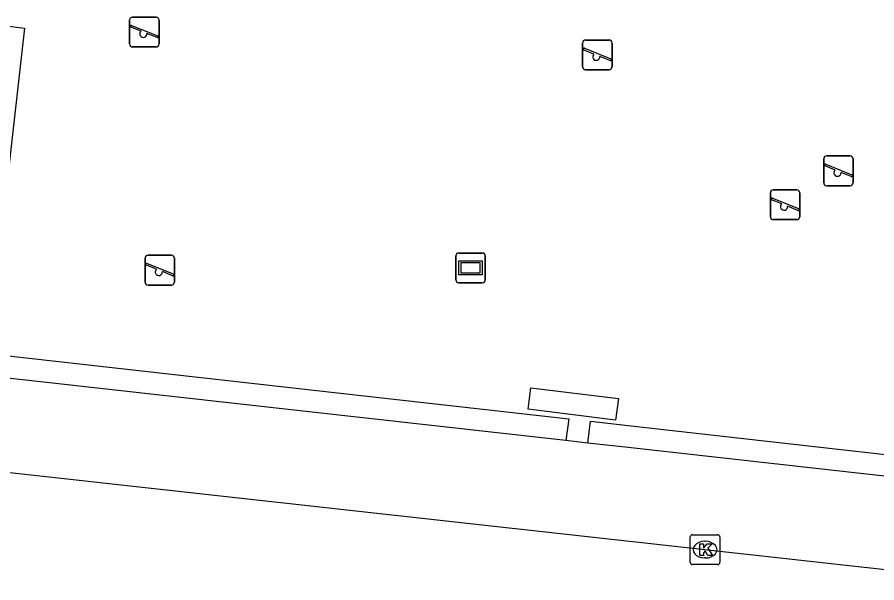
# Model space of a CAD drawing. Extents: x 161928 to 163055, y 386475 to 387428.
# Drawn here: x 162606.58 to 162635.45, y 386938.08 to 386957.08 of the extents above; entities that cross this region are included whole.
import ezdxf

# ---------------------------------------------------------------- set-up
doc = ezdxf.new("R2010")
doc.units = 0
for name, color, linetype in [('IMGEO_Haag', 7, 'Continuous'), ('IMGEO_Kolk', 7, 'Continuous'), ('IMGEO_Rijbaan_lokaal_gesloten', 7, 'Continuous'), ('IMGEO_Speelvoorziening', 7, 'Continuous'), ('IMGEO_Verklikker', 7, 'Continuous'), ('IMGEO_Voetpad_open', 7, 'Continuous')]:
    doc.layers.add(name, color=color, linetype=linetype)

msp = doc.modelspace()

# ---------------------------------------------------------------- linework, layer by layer
at = {"layer": 'IMGEO_Haag'}
for points in [[(162604.786, 386945.115), (162606.116, 386956.797), (162606.823, 386956.716), (162605.578, 386945.788), (162605.968, 386945.738), (162625.105, 386943.584), (162625.004, 386942.853)], [(162626.678, 386943.541), (162623.734, 386943.91), (162623.833, 386944.631), (162626.769, 386944.263), (162626.678, 386943.541)], [(162625.741, 386942.771), (162625.83, 386943.506), (162627.093, 386943.36), (162646.87, 386941.134), (162649.169, 386940.874), (162649.091, 386940.157)]]:
    msp.add_lwpolyline(points, dxfattribs=at)
at = {"layer": 'IMGEO_Kolk'}
for p, q in [((162629.181, 386938.764), (162629.181, 386939.616)), ((162629.256, 386939.69), (162630.108, 386939.69)), ((162630.182, 386939.616), (162630.182, 386938.764)), ((162629.669, 386939.47), (162629.694, 386939.47)), ((162629.692, 386938.91), (162629.667, 386938.91)), ((162630.108, 386938.69), (162629.256, 386938.69))]:
    msp.add_line(p, q, dxfattribs=at)
for points in [[(162629.181, 386938.764), (162629.181, 386939.616)], [(162629.256, 386939.69), (162630.108, 386939.69)], [(162630.182, 386939.616), (162630.182, 386938.764)], [(162629.502, 386939.39), (162629.625, 386939.39), (162629.625, 386939.239), (162629.755, 386939.39), (162629.919, 386939.39), (162629.773, 386939.239), (162629.926, 386938.99), (162629.774, 386938.99), (162629.689, 386939.154), (162629.625, 386939.087), (162629.625, 386938.99), (162629.502, 386938.99), (162629.502, 386939.39)], [(162630.108, 386938.69), (162629.256, 386938.69)]]:
    msp.add_lwpolyline(points, dxfattribs=at)
for centre, start, end in [((162629.258, 386939.614), 91.552, 178.448), ((162629.258, 386939.614), 91.552, 178.448), ((162630.106, 386939.614), 1.552, 88.448), ((162630.106, 386939.614), 1.552, 88.448), ((162629.258, 386938.766), 181.552, 268.448), ((162629.258, 386938.766), 181.552, 268.448), ((162630.106, 386938.766), 271.552, 358.448), ((162630.106, 386938.766), 271.552, 358.448)]:
    msp.add_arc(centre, 0.0765, start, end, dxfattribs=at)
for centre, major_axis, ratio, start_param, end_param in [((162629.668, 386939.19), (-0.387, 0.002), 0.722429, 4.712389, 7.853982), ((162629.693, 386939.19), (-0.39, 0.002), 0.717154, 1.570796, 4.712389)]:
    msp.add_ellipse(centre, major_axis=major_axis, ratio=ratio, start_param=start_param, end_param=end_param, dxfattribs=at)
at = {"layer": 'IMGEO_Rijbaan_lokaal_gesloten'}
msp.add_lwpolyline([(162540.155, 386949.063), (162545.987, 386948.471), (162652.917, 386936.619), (162656.735, 386936.109), (162658.464, 386935.931)], dxfattribs=at)
at = {"layer": 'IMGEO_Speelvoorziening'}
for p, q in [((162610.352, 386956.18), (162610.352, 386956.98)), ((162610.352, 386956.98), (162610.352, 386956.18)), ((162610.452, 386957.08), (162611.242, 386957.08)), ((162611.242, 386957.08), (162610.452, 386957.08)), ((162611.342, 386956.98), (162611.342, 386956.18)), ((162611.342, 386956.18), (162611.342, 386956.98)), ((162610.735, 386956.608), (162610.396, 386956.745)), ((162610.421, 386956.805), (162611.297, 386956.452)), ((162611.273, 386956.392), (162610.933, 386956.529)), ((162611.242, 386956.08), (162610.452, 386956.08)), ((162610.452, 386956.08), (162611.242, 386956.08)), ((162625.567, 386955.412), (162625.567, 386956.212)), ((162625.567, 386956.212), (162625.567, 386955.412)), ((162625.636, 386956.037), (162626.512, 386955.684)), ((162625.667, 386956.312), (162626.457, 386956.312)), ((162626.457, 386956.312), (162625.667, 386956.312)), ((162626.557, 386956.212), (162626.557, 386955.412)), ((162626.557, 386955.412), (162626.557, 386956.212)), ((162625.95, 386955.84), (162625.611, 386955.977)), ((162626.488, 386955.624), (162626.148, 386955.761)), ((162626.457, 386955.312), (162625.667, 386955.312)), ((162625.667, 386955.312), (162626.457, 386955.312)), ((162633.667, 386951.516), (162633.667, 386952.316)), ((162633.667, 386952.316), (162633.667, 386951.516)), ((162633.767, 386952.416), (162634.557, 386952.416)), ((162634.557, 386952.416), (162633.767, 386952.416)), ((162634.657, 386952.316), (162634.657, 386951.516)), ((162634.657, 386951.516), (162634.657, 386952.316)), ((162634.05, 386951.944), (162633.711, 386952.081)), ((162633.736, 386952.141), (162634.612, 386951.788)), ((162634.588, 386951.728), (162634.248, 386951.865)), ((162634.557, 386951.416), (162633.767, 386951.416)), ((162633.767, 386951.416), (162634.557, 386951.416)), ((162631.874, 386950.377), (162631.874, 386951.177)), ((162631.874, 386951.177), (162631.874, 386950.377)), ((162631.974, 386951.277), (162632.764, 386951.277)), ((162632.764, 386951.277), (162631.974, 386951.277)), ((162632.864, 386951.177), (162632.864, 386950.377)), ((162632.864, 386950.377), (162632.864, 386951.177)), ((162632.257, 386950.805), (162631.918, 386950.942)), ((162631.943, 386951.002), (162632.819, 386950.649)), ((162632.795, 386950.589), (162632.455, 386950.726)), ((162632.764, 386950.277), (162631.974, 386950.277)), ((162631.974, 386950.277), (162632.764, 386950.277)), ((162610.871, 386948.181), (162610.871, 386948.981)), ((162610.871, 386948.981), (162610.871, 386948.181)), ((162610.971, 386949.081), (162611.761, 386949.081)), ((162611.761, 386949.081), (162610.971, 386949.081)), ((162611.861, 386948.981), (162611.861, 386948.181)), ((162611.861, 386948.181), (162611.861, 386948.981)), ((162611.254, 386948.609), (162610.915, 386948.746)), ((162610.94, 386948.806), (162611.816, 386948.453)), ((162611.792, 386948.393), (162611.452, 386948.53)), ((162611.761, 386948.081), (162610.971, 386948.081)), ((162610.971, 386948.081), (162611.761, 386948.081))]:
    msp.add_line(p, q, dxfattribs=at)
for centre, radius, start, end in [((162610.452, 386956.98), 0.1, 90, 180), ((162610.452, 386956.98), 0.1, 90, 180), ((162611.242, 386956.98), 0.1, 0, 90), ((162611.242, 386956.98), 0.1, 360, 90), ((162610.409, 386956.775), 0.0327, 68.078, 248.078), ((162610.814, 386956.518), 0.12, 130.9928, 5.1632), ((162611.285, 386956.422), 0.0327, 248.078, 68.078), ((162610.452, 386956.18), 0.1, 180, 270), ((162610.452, 386956.18), 0.1, 180, 270), ((162611.242, 386956.18), 0.1, 270, 0), ((162611.242, 386956.18), 0.1, 270, 0), ((162625.667, 386956.212), 0.1, 90, 180), ((162625.667, 386956.212), 0.1, 90, 180), ((162625.624, 386956.007), 0.0327, 68.078, 248.078), ((162626.457, 386956.212), 0.1, 0, 90), ((162626.457, 386956.212), 0.1, 360, 90), ((162626.029, 386955.75), 0.12, 130.9928, 5.1632), ((162626.5, 386955.654), 0.0327, 248.078, 68.078), ((162625.667, 386955.412), 0.1, 180, 270), ((162625.667, 386955.412), 0.1, 180, 270), ((162626.457, 386955.412), 0.1, 270, 0), ((162626.457, 386955.412), 0.1, 270, 0), ((162633.767, 386952.316), 0.1, 90, 180), ((162633.767, 386952.316), 0.1, 90, 180), ((162634.557, 386952.316), 0.1, 0, 90), ((162634.557, 386952.316), 0.1, 360, 90), ((162633.724, 386952.111), 0.0327, 68.078, 248.078), ((162634.129, 386951.854), 0.12, 130.9928, 5.1632), ((162634.6, 386951.758), 0.0327, 248.078, 68.078), ((162633.767, 386951.516), 0.1, 180, 270), ((162633.767, 386951.516), 0.1, 180, 270), ((162634.557, 386951.516), 0.1, 270, 0), ((162634.557, 386951.516), 0.1, 270, 0), ((162631.974, 386951.177), 0.1, 90, 180), ((162631.974, 386951.177), 0.1, 90, 180), ((162632.764, 386951.177), 0.1, 0, 90), ((162632.764, 386951.177), 0.1, 360, 90), ((162631.931, 386950.972), 0.0327, 68.078, 248.078), ((162632.336, 386950.715), 0.12, 130.9928, 5.1632), ((162632.807, 386950.619), 0.0327, 248.078, 68.078), ((162631.974, 386950.377), 0.1, 180, 270), ((162631.974, 386950.377), 0.1, 180, 270), ((162632.764, 386950.377), 0.1, 270, 0), ((162632.764, 386950.377), 0.1, 270, 0), ((162610.971, 386948.981), 0.1, 90, 180), ((162610.971, 386948.981), 0.1, 90, 180), ((162611.761, 386948.981), 0.1, 0, 90), ((162611.761, 386948.981), 0.1, 360, 90), ((162610.928, 386948.776), 0.0327, 68.078, 248.078), ((162611.333, 386948.519), 0.12, 130.9928, 5.1632), ((162611.804, 386948.423), 0.0327, 248.078, 68.078), ((162610.971, 386948.181), 0.1, 180, 270), ((162610.971, 386948.181), 0.1, 180, 270), ((162611.761, 386948.181), 0.1, 270, 0), ((162611.761, 386948.181), 0.1, 270, 0)]:
    msp.add_arc(centre, radius, start, end, dxfattribs=at)
at = {"layer": 'IMGEO_Verklikker'}
for p, q in [((162621.408, 386949.156), (162622.198, 386949.156)), ((162622.198, 386949.156), (162621.408, 386949.156)), ((162621.308, 386948.256), (162621.308, 386949.056)), ((162621.308, 386949.056), (162621.308, 386948.256)), ((162622.298, 386949.056), (162622.298, 386948.256)), ((162622.298, 386948.256), (162622.298, 386949.056)), ((162622.198, 386948.156), (162621.408, 386948.156)), ((162621.408, 386948.156), (162622.198, 386948.156))]:
    msp.add_line(p, q, dxfattribs=at)
for points in [[(162621.409, 386948.888), (162622.197, 386948.888), (162622.197, 386948.424), (162621.409, 386948.424), (162621.409, 386948.888)], [(162621.474, 386948.823), (162621.474, 386948.489), (162622.132, 386948.489), (162622.132, 386948.823), (162621.474, 386948.823)]]:
    msp.add_lwpolyline(points, dxfattribs=at)
for centre, start, end in [((162621.408, 386949.056), 90, 180), ((162621.408, 386949.056), 90, 180), ((162622.198, 386949.056), 0, 90), ((162622.198, 386949.056), 360, 90), ((162621.408, 386948.256), 180, 270), ((162621.408, 386948.256), 180, 270), ((162622.198, 386948.256), 270, 0), ((162622.198, 386948.256), 270, 0)]:
    msp.add_arc(centre, 0.1, start, end, dxfattribs=at)
at = {"layer": 'IMGEO_Voetpad_open'}
for points in [[(162625.004, 386942.853), (162605.139, 386945.076), (162604.786, 386945.115)], [(162625.741, 386942.771), (162625.004, 386942.853)], [(162649.091, 386940.157), (162646.818, 386940.412), (162626.993, 386942.631), (162625.741, 386942.771)]]:
    msp.add_lwpolyline(points, dxfattribs=at)

doc.saveas('drawing.dxf')
